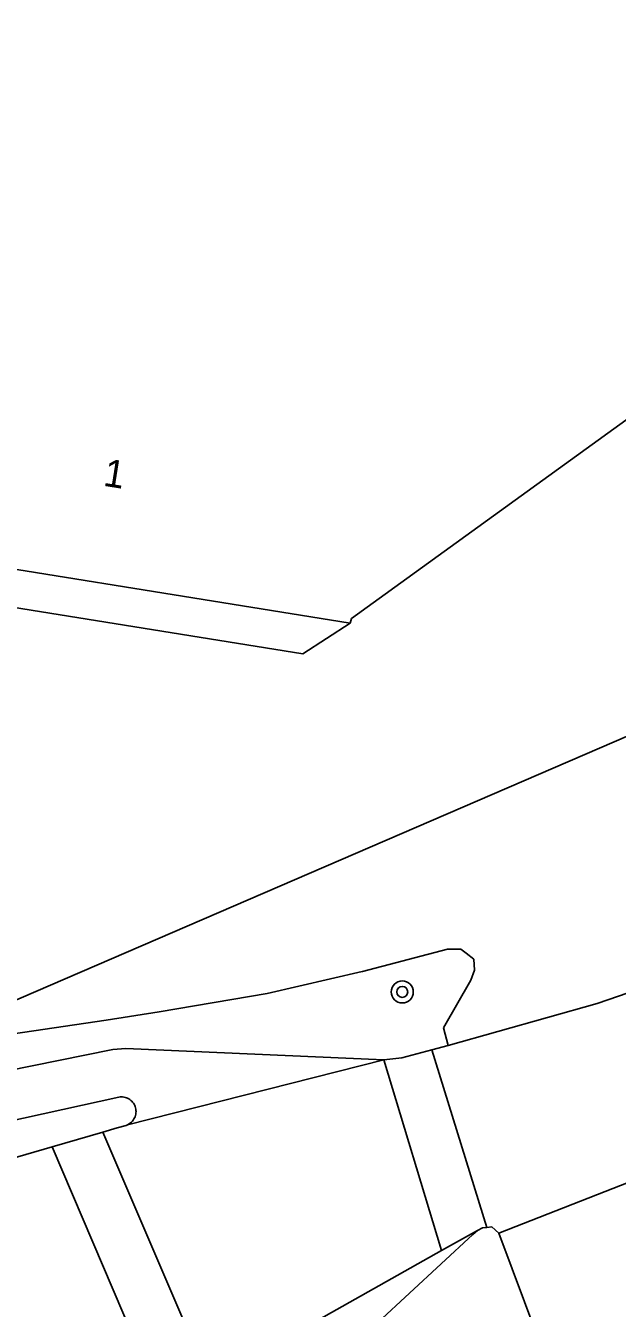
# Model space of a CAD drawing. Extents: x 132994 to 136000, y 393499 to 395512.
# Drawn here: x 133914 to 133935.49, y 393624.81 to 393671.35 of the extents above; entities that cross this region are included whole.
import ezdxf

# ---------------------------------------------------------------- set-up
doc = ezdxf.new("R2010")
doc.units = 0
for name, color, linetype in [('gg-anno-huisnummerreeks BGT', 7, 'Continuous'), ('gg-bbg-hoofdgebouw', 7, 'Continuous'), ('gg-knt-verharding', 7, 'Continuous'), ('gg-kwrk-duiker nz buis', 7, 'Continuous'), ('gt-symb-boom', 7, 'Continuous'), ('gx-grn-maaiveld', 7, 'Continuous')]:
    doc.layers.add(name, color=color, linetype=linetype)

# ---------------------------------------------------------------- blocks, each defined once
blk = doc.blocks.new('gt0-BOOM')
at = {"layer": 'gt-symb-boom'}
for radius in [0.4, 0.2]:
    blk.add_circle((0, 0), radius, dxfattribs=at)

msp = doc.modelspace()

# ---------------------------------------------------------------- linework, layer by layer
at = {"layer": 'gg-bbg-hoofdgebouw'}
for points in [[(133913.384, 393688.41), (133907.587, 393652.592), (133925.788, 393649.673)], [(133964.713, 393680.532), (133943.878, 393665.484), (133945.104, 393663.765), (133925.839, 393649.834), (133925.788, 393649.673)]]:
    msp.add_lwpolyline(points, dxfattribs=at)
at = {"layer": 'gg-knt-verharding'}
msp.add_lwpolyline([(133925.788, 393649.673), (133924.071, 393648.555), (133906.361, 393651.394), (133906.422, 393651.775)], dxfattribs=at)
at = {"layer": 'gg-kwrk-duiker nz buis'}
msp.add_lwpolyline([(133810.968, 393627.503), (133892.217, 393626.758), (134000.128, 393673.317), (134128.528, 393769.457), (134145.441, 393775.086)], dxfattribs=at)
at = {"layer": 'gx-grn-maaiveld'}
for p, q in [((133928.753, 393634.196), (133929.347, 393634.354)), ((133930.747, 393627.751), (133928.753, 393634.196)), ((133927.014, 393633.834), (133917.697, 393631.468)), ((133927.014, 393633.834), (133929.108, 393626.909)), ((133916.806, 393631.205), (133917.329, 393631.357)), ((133914.967, 393630.672), (133916.806, 393631.205)), ((133919.888, 393624.012), (133916.806, 393631.205)), ((133918.181, 393623.162), (133914.967, 393630.672)), ((133931.185, 393627.536), (133936.213, 393629.516)), ((133929.108, 393626.909), (133930.414, 393627.642)), ((133931.185, 393627.536), (133932.767, 393623.299)), ((133929.108, 393626.909), (133921.641, 393622.718))]:
    msp.add_line(p, q, dxfattribs=at)
for points in [[(133929.347, 393634.354), (133934.759, 393635.867), (133940.07, 393637.703), (133945.261, 393639.856)], [(133929.347, 393634.354), (133929.173, 393634.989), (133930.173, 393636.723), (133930.302, 393637.087), (133930.277, 393637.477), (133929.993, 393637.696), (133929.802, 393637.844), (133929.319, 393637.844), (133926.239, 393637.034)], [(133926.239, 393637.034), (133926.233, 393637.033), (133926.227, 393637.031), (133922.772, 393636.24), (133918.855, 393635.57), (133916.922, 393635.272)], [(133903.651, 393633.31), (133908.357, 393634.006), (133909.359, 393634.154), (133916.922, 393635.272)], [(133927.014, 393633.834), (133917.644, 393634.237), (133917.168, 393634.199), (133902.693, 393631.278), (133896.564, 393630.041), (133896.158, 393630.037)], [(133928.753, 393634.196), (133927.667, 393633.906), (133927.014, 393633.834)], [(133896.828, 393627.948), (133917.387, 393632.475), (133917.433, 393632.481), (133917.48, 393632.483), (133917.526, 393632.482), (133917.573, 393632.475), (133917.618, 393632.465), (133917.663, 393632.451), (133917.706, 393632.433), (133917.747, 393632.412), (133917.786, 393632.387), (133917.823, 393632.358), (133917.857, 393632.327), (133917.889, 393632.292), (133917.917, 393632.255), (133917.942, 393632.215), (133917.963, 393632.174), (133917.981, 393632.131), (133917.994, 393632.086), (133918.004, 393632.041), (133918.01, 393631.994), (133918.011, 393631.948), (133918.009, 393631.901), (133918.002, 393631.855), (133917.992, 393631.81), (133917.977, 393631.765), (133917.959, 393631.723), (133917.937, 393631.682), (133917.911, 393631.643), (133917.882, 393631.606), (133917.85, 393631.572), (133917.815, 393631.541), (133917.778, 393631.513), (133917.738, 393631.489), (133917.697, 393631.468)], [(133917.329, 393631.357), (133917.653, 393631.451), (133917.697, 393631.468)], [(133897.295, 393625.576), (133906.813, 393628.305), (133914.967, 393630.672)], [(133930.414, 393627.642), (133930.243, 393627.493), (133926.792, 393624.295)], [(133930.747, 393627.751), (133930.589, 393627.739), (133930.414, 393627.642)], [(133930.747, 393627.751), (133930.93, 393627.765), (133931.185, 393627.536)]]:
    msp.add_lwpolyline(points, dxfattribs=at)

# ---------------------------------------------------------------- block references
at = {"layer": 'gt-symb-boom'}
msp.add_blockref('gt0-BOOM', (133927.677, 393636.293), dxfattribs=at)

# ---------------------------------------------------------------- texts
at = {"layer": 'gg-anno-huisnummerreeks BGT'}
msp.add_text('1', height=1, rotation=351, dxfattribs=at).set_placement((133916.79, 393654.66))

doc.saveas('drawing.dxf')
